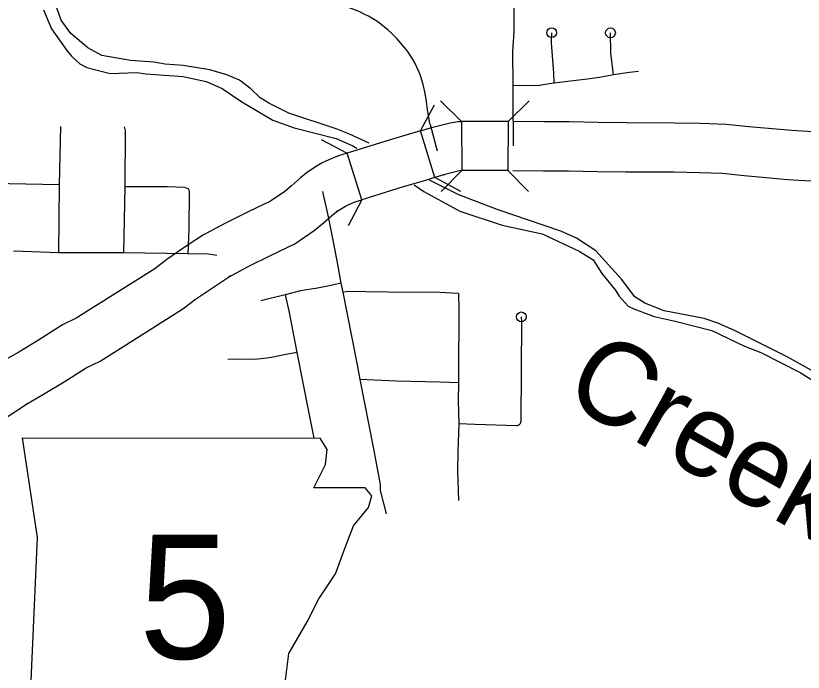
# Model space of a CAD drawing. Extents: x -19 to 366, y -4 to 359.
# Drawn here: x 150.28 to 151.042, y 188.782 to 189.416 of the extents above; entities that cross this region are included whole.
import ezdxf

# ---------------------------------------------------------------- set-up
doc = ezdxf.new("R2010")
doc.units = 0
for name, color, linetype in [('R_Contour Annot', 7, 'Continuous'), ('R_Fin Surface Annot', 7, 'Continuous'), ('R_Striping', 7, 'Continuous'), ('R_Temp Easement', 7, 'Continuous'), ('R_Vert Alg', 7, 'Continuous'), ('Sheet Fence', 7, 'Continuous')]:
    doc.layers.add(name, color=color, linetype=linetype)

msp = doc.modelspace()

# ---------------------------------------------------------------- linework, layer by layer
at = {"layer": 'R_Contour Annot'}
for p, q in [((150.70737, 189.31408), (150.71044, 189.31428)), ((150.71111, 189.31429), (150.71135, 189.26694)), ((150.75626, 189.3143), (150.75594, 189.26695)), ((150.76124, 189.31426), (150.76107, 189.31426)), ((150.67152, 189.30537), (150.68106, 189.30826)), ((150.68106, 189.30826), (150.68208, 189.30854)), ((150.67152, 189.30537), (150.66028, 189.30196)), ((150.66028, 189.30196), (150.66044, 189.30201)), ((150.68524, 189.26005), (150.67152, 189.30537)), ((150.61451, 189.23848), (150.60048, 189.2837)), ((150.56374, 189.26637), (150.56218, 189.26526)), ((150.68524, 189.26005), (150.67401, 189.25665)), ((150.69478, 189.26294), (150.68524, 189.26005)), ((150.69375, 189.26265), (150.69478, 189.26294)), ((150.67401, 189.25665), (150.67386, 189.2566)), ((150.59128, 189.2279), (150.58972, 189.22679)), ((150.46332, 189.20564), (150.46145, 189.20453)), ((150.48748, 189.16497), (150.48561, 189.16386)), ((150.26962, 189.02759), (150.29136, 189.04177)), ((150.29136, 189.04177), (150.29022, 189.04107))]:
    msp.add_line(p, q, dxfattribs=at)
for points in [[(150.68208, 189.30854), (150.69997, 189.31309), (150.70737, 189.31408)], [(150.75626, 189.3143), (150.74401, 189.31438), (150.71111, 189.31429)], [(151.21118, 189.30256), (151.17554, 189.302), (151.15882, 189.30203), (151.15793, 189.30205), (151.12926, 189.30259), (151.11024, 189.30256), (151.09571, 189.30274), (151.08631, 189.3032), (151.07515, 189.30341), (151.05144, 189.30423), (151.04019, 189.30475), (151.03042, 189.30542), (150.98912, 189.3091), (150.96689, 189.3114), (150.94237, 189.31241), (150.91722, 189.31278), (150.87021, 189.31279), (150.84315, 189.31329), (150.8151, 189.31381), (150.7908, 189.31384), (150.76124, 189.31426)], [(150.66044, 189.30201), (150.64104, 189.29628), (150.60048, 189.2837)], [(150.60048, 189.2837), (150.59217, 189.28112), (150.58265, 189.27726), (150.57627, 189.27416), (150.56872, 189.26964), (150.56374, 189.26637)], [(150.56218, 189.26526), (150.55521, 189.25982), (150.54655, 189.252), (150.54014, 189.24666), (150.52618, 189.23719), (150.50546, 189.22733), (150.48353, 189.21642), (150.46332, 189.20564)], [(150.71135, 189.26694), (150.70896, 189.26652), (150.69375, 189.26265)], [(150.75594, 189.26695), (150.74392, 189.26703), (150.71135, 189.26694)], [(150.76056, 189.26692), (150.79043, 189.26649), (150.81463, 189.26646), (150.84227, 189.26595), (150.86976, 189.26544), (150.91687, 189.26543), (150.94105, 189.26508), (150.96348, 189.26415), (150.98459, 189.26197), (151.02668, 189.25822), (151.03747, 189.25747), (151.04955, 189.25692), (151.07387, 189.25608), (151.0847, 189.25587), (151.09427, 189.25541), (151.10998, 189.25521), (151.12885, 189.25524), (151.15705, 189.25471), (151.15834, 189.25469), (151.17587, 189.25465), (151.21191, 189.25521)], [(150.67386, 189.2566), (150.65476, 189.25096), (150.61451, 189.23848)], [(150.58972, 189.22679), (150.59389, 189.22952), (150.59881, 189.23247), (150.60192, 189.23398), (150.60812, 189.2365), (150.61451, 189.23848)], [(150.48561, 189.16386), (150.50522, 189.17433), (150.52618, 189.18476), (150.54978, 189.19599), (150.56865, 189.20879), (150.57758, 189.21623), (150.58566, 189.22353), (150.59128, 189.2279)], [(150.46145, 189.20453), (150.44586, 189.19427), (150.42607, 189.18089), (150.41445, 189.17193), (150.33849, 189.12407), (150.32514, 189.11756), (150.30187, 189.10297), (150.28281, 189.09142), (150.26663, 189.08212)], [(150.29022, 189.04107), (150.30688, 189.05064), (150.32671, 189.06267), (150.34816, 189.07611), (150.36157, 189.08265), (150.44159, 189.13306), (150.45381, 189.14249), (150.47213, 189.15487), (150.48748, 189.16497)]]:
    msp.add_lwpolyline(points, dxfattribs=at)
at = {"layer": 'R_Fin Surface Annot'}
for p, q in [((150.28624, 189.00834), (150.30066, 188.91222)), ((150.58103, 188.99713), (150.57438, 189.0082)), ((150.57942, 188.98271), (150.58103, 188.99713)), ((150.56821, 188.96028), (150.57942, 188.98271)), ((150.61787, 188.96028), (150.56821, 188.96028)), ((150.62428, 188.95227), (150.61787, 188.96028)), ((150.62108, 188.94105), (150.62428, 188.95227)), ((150.60666, 188.92343), (150.62108, 188.94105)), ((150.59865, 188.90261), (150.60666, 188.92343)), ((150.30066, 188.91222), (150.29425, 188.76643)), ((150.58904, 188.87697), (150.59865, 188.90261)), ((150.57302, 188.85294), (150.58904, 188.87697)), ((150.5618, 188.83051), (150.57302, 188.85294)), ((150.54418, 188.80007), (150.5618, 188.83051)), ((150.53937, 188.76162), (150.54418, 188.80007))]:
    msp.add_line(p, q, dxfattribs=at)
msp.add_lwpolyline([(150.28624, 189.00834), (150.57438, 189.0082)], dxfattribs=at)
at = {"layer": 'R_Striping'}
for points in [[(150.76157, 189.4379), (150.76175, 189.4248), (150.76168, 189.40084), (150.76052, 189.3819), (150.76082, 189.34867)], [(150.64853, 189.39436), (150.64361, 189.3994), (150.64018, 189.40254), (150.63661, 189.40554), (150.6329, 189.40839), (150.6291, 189.41107), (150.62519, 189.41359), (150.62117, 189.41595), (150.61703, 189.41813), (150.61282, 189.42014), (150.60855, 189.42196), (150.60417, 189.42361), (150.59974, 189.42506), (150.59528, 189.42634), (150.5902, 189.42752), (150.58156, 189.429), (150.57692, 189.4295), (150.56318, 189.43044), (150.53053, 189.43105)], [(150.80067, 189.35143), (150.80029, 189.36108), (150.79795, 189.39027), (150.79827, 189.40007)], [(150.8581, 189.35948), (150.85555, 189.38072), (150.85516, 189.39994)], [(150.6756, 189.34285), (150.67403, 189.35), (150.67279, 189.35431), (150.67136, 189.35855), (150.66974, 189.36272), (150.66792, 189.36681), (150.66588, 189.37081), (150.66368, 189.37471), (150.66129, 189.37849), (150.65874, 189.38217), (150.65601, 189.38571), (150.64853, 189.39436)], [(150.8581, 189.35948), (150.84449, 189.35686), (150.83296, 189.35528), (150.82465, 189.35414), (150.80067, 189.35143)], [(150.88212, 189.36241), (150.87353, 189.36146), (150.8581, 189.35948)], [(150.76082, 189.34867), (150.76081, 189.32772), (150.76102, 189.30162), (150.7609, 189.29059)], [(150.80067, 189.35143), (150.79401, 189.35023), (150.78443, 189.34878), (150.76874, 189.34916), (150.76082, 189.34867)], [(150.68119, 189.31091), (150.68027, 189.31231), (150.6785, 189.32347), (150.67692, 189.33591), (150.6756, 189.34285)], [(150.32328, 189.30945), (150.32192, 189.25291)], [(150.38468, 189.309), (150.38584, 189.30517), (150.38555, 189.25096)], [(150.68792, 189.2856), (150.68119, 189.31091)], [(150.32192, 189.25291), (150.25708, 189.25437)], [(150.32192, 189.25291), (150.3214, 189.18733)], [(150.38555, 189.25096), (150.38418, 189.18729)], [(150.44354, 189.25035), (150.42633, 189.25094), (150.38555, 189.25096)], [(150.44354, 189.25035), (150.44583, 189.2499), (150.44667, 189.24937), (150.4473, 189.24834), (150.44775, 189.24594), (150.44729, 189.21061), (150.44642, 189.18646)], [(150.57673, 189.24658), (150.58194, 189.2221), (150.58683, 189.19799)], [(150.58683, 189.19799), (150.59142, 189.17441), (150.59423, 189.15797)], [(150.3214, 189.18733), (150.27782, 189.18876)], [(150.38418, 189.18729), (150.3214, 189.18733)], [(150.44642, 189.18646), (150.38418, 189.18729)], [(150.47447, 189.18475), (150.46647, 189.18598), (150.44642, 189.18646)], [(150.59423, 189.15797), (150.58626, 189.15605), (150.57174, 189.15305), (150.55528, 189.15054), (150.54061, 189.14681)], [(150.59423, 189.15797), (150.59638, 189.14932)], [(150.54061, 189.14681), (150.51706, 189.14088)], [(150.54061, 189.14681), (150.54439, 189.12977), (150.55173, 189.0909)], [(150.70823, 189.14806), (150.69023, 189.14884), (150.63956, 189.14925), (150.61892, 189.14972), (150.60234, 189.1498), (150.59638, 189.14932)], [(150.59638, 189.14932), (150.60015, 189.12962), (150.61018, 189.07903), (150.61281, 189.06477)], [(150.70823, 189.14806), (150.70854, 189.13212), (150.70853, 189.11186), (150.70815, 189.09121), (150.70821, 189.06563), (150.70805, 189.06149)], [(150.76889, 189.12541), (150.76899, 189.12088), (150.76884, 189.07352), (150.76837, 189.02429), (150.76825, 189.02334), (150.76793, 189.02244), (150.7674, 189.02164), (150.76671, 189.02097), (150.7659, 189.02048), (150.76499, 189.02018), (150.76404, 189.0201), (150.72427, 189.0212), (150.70832, 189.02213)], [(150.55173, 189.0909), (150.5396, 189.08882), (150.52897, 189.08641), (150.52265, 189.08542), (150.51736, 189.08478), (150.50942, 189.08426), (150.49625, 189.08448), (150.48493, 189.08428)], [(150.55173, 189.0909), (150.56317, 189.03391), (150.56809, 189.0082)], [(150.61281, 189.06477), (150.62557, 188.99943), (150.63238, 188.96339), (150.63246, 188.95747)], [(150.70805, 189.06149), (150.69007, 189.06221), (150.64822, 189.06316), (150.61281, 189.06477)], [(150.70805, 189.06149), (150.70787, 189.04449), (150.70832, 189.02213)], [(150.70832, 189.02213), (150.70752, 188.9952), (150.70722, 188.97577), (150.7077, 188.95749), (150.7082, 188.94793)], [(150.63246, 188.95747), (150.63826, 188.93495)]]:
    msp.add_lwpolyline(points, dxfattribs=at)
for centre in [(150.79827, 189.40007), (150.85516, 189.39994), (150.76889, 189.12541)]:
    msp.add_circle(centre, 0.00473, dxfattribs=at)
at = {"layer": 'R_Temp Easement'}
for points in [[(150.30676, 189.42213), (150.31449, 189.40368), (150.32927, 189.38271)], [(150.62185, 189.2934), (150.60267, 189.30207), (150.58969, 189.30713), (150.54394, 189.32214), (150.52462, 189.33182), (150.51638, 189.33716), (150.50731, 189.3459), (150.49636, 189.35403), (150.48395, 189.35928), (150.46756, 189.36427), (150.44171, 189.36849), (150.42445, 189.36965), (150.41342, 189.37152), (150.39084, 189.37333), (150.36328, 189.3779), (150.3495, 189.3854), (150.33333, 189.39932), (150.32381, 189.41204), (150.31861, 189.42656)], [(150.32927, 189.38271), (150.33373, 189.37729), (150.34183, 189.36986), (150.34871, 189.36639), (150.37118, 189.36058), (150.39712, 189.36168), (150.40567, 189.36034), (150.44172, 189.35785), (150.46417, 189.35299), (150.47964, 189.34628), (150.49845, 189.33318), (150.52871, 189.31556), (150.54912, 189.3082), (150.58967, 189.29782), (150.6061, 189.29075), (150.60996, 189.28834)], [(150.66541, 189.25287), (150.67475, 189.24657), (150.70939, 189.22771), (150.75038, 189.21393), (150.789, 189.2056), (150.82493, 189.18905), (150.83835, 189.1804), (150.84693, 189.16747), (150.85973, 189.15159), (150.86344, 189.1454), (150.87233, 189.13589), (150.87769, 189.13315), (150.89734, 189.12577), (150.9177, 189.12124), (150.9533, 189.1121), (150.98485, 189.09698), (151.00069, 189.09084), (151.03856, 189.07149), (151.06712, 189.05384)], [(150.86579, 189.16197), (150.84084, 189.18938), (150.82243, 189.20154), (150.80714, 189.20825), (150.74556, 189.22902), (150.70853, 189.24346), (150.68003, 189.25753)], [(151.21064, 188.94095), (151.19664, 188.94518), (151.18107, 188.94715), (151.1714, 188.94714), (151.15975, 188.95222), (151.14384, 188.96215), (151.13824, 188.96773), (151.12965, 188.98142), (151.11852, 188.99943), (151.09981, 189.01747), (151.08509, 189.0449), (151.07772, 189.05443), (151.06674, 189.06409), (151.02615, 189.08681), (150.97509, 189.11235), (150.95904, 189.11924), (150.9457, 189.12372), (150.90709, 189.13128), (150.88839, 189.1385), (150.8788, 189.14476), (150.86579, 189.16197)]]:
    msp.add_lwpolyline(points, dxfattribs=at)
at = {"layer": 'R_Vert Alg'}
for points in [[(150.67152, 189.30537), (150.68492, 189.33042)], [(150.69078, 189.33423), (150.71101, 189.31429)], [(150.75626, 189.3143), (150.77649, 189.33425)], [(150.57535, 189.29694), (150.60048, 189.2837)], [(150.71029, 189.24665), (150.68524, 189.26005)], [(150.71135, 189.26694), (150.69141, 189.24671)], [(150.77589, 189.24672), (150.75594, 189.26695)], [(150.61451, 189.23848), (150.60127, 189.21334)]]:
    msp.add_lwpolyline(points, dxfattribs=at)
at = {"layer": 'Sheet Fence'}
for points in [[(154.11585, 1.87092), (153.9063, 10.48743), (153.69602, 19.10409), (153.48501, 27.72087), (153.27327, 36.3378), (153.0608, 44.95486), (152.84759, 53.57206), (152.63366, 62.1894), (152.419, 70.80688), (152.20362, 79.42449), (151.98751, 88.04225), (151.77068, 96.66014), (151.55312, 105.27817), (151.33484, 113.89634), (151.11584, 122.51465), (150.89612, 131.13311), (150.67568, 139.7517), (150.45452, 148.37043), (150.23264, 156.98931), (150.01005, 165.60832), (149.78674, 174.22748), (149.56272, 182.84677), (149.33799, 191.46621), (149.11254, 200.0858), (148.88638, 208.70552), (148.65952, 217.32539), (148.43194, 225.9454), (148.20366, 234.56555), (147.97466, 243.18584), (147.74497, 251.80628), (147.51457, 260.42687), (147.28346, 269.04759), (147.05165, 277.66846), (146.81914, 286.28948), (146.58593, 294.91064), (146.35202, 303.53194), (146.11742, 312.15339), (145.88211, 320.77499), (145.64611, 329.39673), (145.40941, 338.01861), (145.17202, 346.64065)], [(0, 180.89994), (7.12284, 180.90436), (14.24566, 180.9176), (21.36847, 180.93968), (28.49124, 180.97058), (35.61397, 181.01031), (42.73664, 181.05888), (49.85925, 181.11627), (56.98178, 181.18249), (64.10422, 181.25754), (71.22656, 181.34142), (78.3488, 181.43413), (85.47091, 181.53567), (92.5929, 181.64603), (99.71474, 181.76523), (106.83643, 181.89325), (113.95795, 182.0301), (121.0793, 182.17578), (128.20046, 182.33029), (135.32143, 182.49362), (142.44218, 182.66579), (149.56272, 182.84677), (156.68303, 183.03659), (163.8031, 183.23523), (170.92291, 183.4427), (178.04247, 183.65899), (185.16175, 183.88411), (192.28074, 184.11805), (199.39944, 184.36082), (206.51784, 184.61242), (213.63591, 184.87283), (220.75366, 185.14207), (227.87107, 185.42014), (234.98813, 185.70702), (242.10483, 186.00273), (249.22115, 186.30726), (256.33709, 186.62061), (263.45264, 186.94279), (270.56779, 187.27378), (277.68251, 187.61359), (284.79682, 187.96222), (291.91068, 188.31967), (299.02409, 188.68594), (306.13705, 189.06103), (313.24954, 189.44494), (320.36154, 189.83766), (327.47305, 190.23919), (334.58406, 190.64954), (341.69455, 191.06871)]]:
    msp.add_spline(points, degree=3, dxfattribs=at)

# ---------------------------------------------------------------- texts
at = {"layer": 'R_Fin Surface Annot'}
msp.add_text('5', height=0.12, dxfattribs=at).set_placement((150.39895, 188.79496))
at = {"layer": 'R_Temp Easement'}
msp.add_text('Creek', height=0.08, rotation=330.67636, dxfattribs=at).set_placement((150.80691, 189.04561))

doc.saveas('drawing.dxf')
